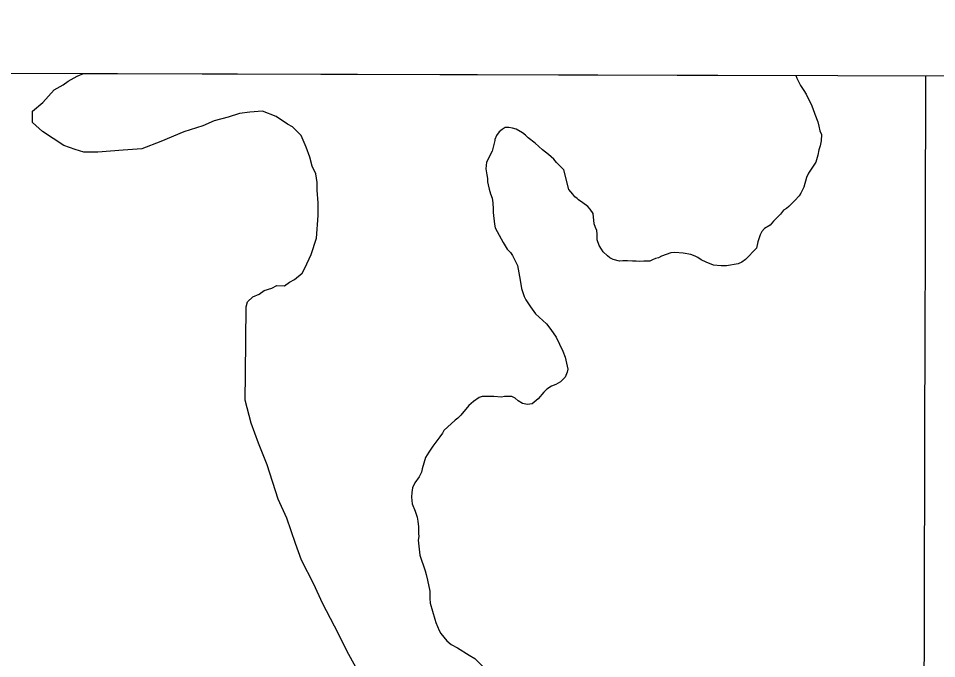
# Model space of a CAD drawing. Extents: x 3161615 to 3199515, y 867541 to 892976.
# Drawn here: x 3185865 to 3186789, y 890551 to 891195 of the extents above; entities that cross this region are included whole.
import ezdxf

# ---------------------------------------------------------------- set-up
doc = ezdxf.new("R2010")
doc.units = 0
for name, color, linetype in [('V-GRID-FRAM', 7, 'Continuous'), ('V-GRID-MAJR', 7, 'Continuous'), ('V-SITE-VEGE', 7, 'Continuous'), ('V-TOPO-SHOR', 7, 'Continuous')]:
    doc.layers.add(name, color=color, linetype=linetype)

msp = doc.modelspace()

# ---------------------------------------------------------------- linework, layer by layer
at = {"layer": 'V-GRID-FRAM'}
msp.add_lwpolyline([(3165877.443, 891195.481), (3197228.983, 891108.84), (3197186.656, 872920.878), (3165819.245, 873007.562), (3165877.443, 891195.481)], dxfattribs=at)
at = {"layer": 'V-GRID-MAJR'}
msp.add_spline([(3186730.8510000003, 872949.773), (3186746.716, 879009.337), (3186762.588, 885071.987), (3186778.461, 891134.681), (3186778.469, 891137.72)], degree=3, dxfattribs=at)
at = {"layer": 'V-SITE-VEGE'}
for p, q in [((3185915.164000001, 891132.2229999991), (3185924.1170000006, 891137.207999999)), ((3185924.117000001, 891137.2079999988), (3185930.5935061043, 891140.0634666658)), ((3185930.5935061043, 891140.0634666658), (3186647.7023571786, 891138.0817130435)), ((3186647.7023571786, 891138.0817130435), (3186648.579000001, 891135.2819999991)), ((3186648.579000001, 891135.2819999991), (3186652.351000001, 891127.8319999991)), ((3185889.494000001, 891110.8989999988), (3185901.077000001, 891123.4819999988)), ((3185901.077000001, 891123.4819999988), (3185910.035000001, 891128.466999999)), ((3185910.035000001, 891128.466999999), (3185915.164000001, 891132.2229999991)), ((3186652.351000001, 891127.8319999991), (3186655.739000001, 891122.991999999)), ((3186655.739000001, 891122.991999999), (3186657.998000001, 891119.2669999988)), ((3186657.998000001, 891119.2669999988), (3186659.509000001, 891115.5419999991)), ((3186659.509000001, 891115.5419999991), (3186662.905000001, 891109.2069999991)), ((3185879.221000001, 891102.1149999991), (3185889.494000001, 891110.8989999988)), ((3186662.905000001, 891109.2069999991), (3186664.793000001, 891104.7349999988)), ((3185879.092000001, 891090.672999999), (3185879.221000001, 891102.1149999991)), ((3186076.231000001, 891096.0689999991), (3186062.204000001, 891092.415999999)), ((3186087.714000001, 891099.7579999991), (3186076.231000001, 891096.0689999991)), ((3186097.900000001, 891100.910999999), (3186087.714000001, 891099.7579999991)), ((3186110.629000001, 891102.0369999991), (3186097.900000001, 891100.910999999)), ((3186124.555000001, 891096.7939999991), (3186110.629000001, 891102.0369999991)), ((3186135.909000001, 891089.0389999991), (3186124.555000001, 891096.7939999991)), ((3186664.793000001, 891104.7349999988), (3186666.689000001, 891099.140999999)), ((3186666.689000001, 891099.140999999), (3186669.718000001, 891091.3139999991)), ((3185889.162000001, 891081.6599999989), (3185879.092000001, 891090.672999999)), ((3186050.704000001, 891087.459999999), (3186031.562000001, 891081.317999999)), ((3186062.204000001, 891092.415999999), (3186050.704000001, 891087.459999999)), ((3186140.968000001, 891086.437999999), (3186135.909000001, 891089.0389999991)), ((3186149.764000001, 891077.4369999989), (3186140.968000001, 891086.437999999)), ((3186669.718000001, 891091.3139999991), (3186670.861000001, 891086.8369999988)), ((3186670.861000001, 891086.8369999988), (3186671.6330000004, 891082.3579999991)), ((3185910.615000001, 891067.4319999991), (3185889.162000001, 891081.6599999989)), ((3186031.562000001, 891081.317999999), (3186008.565000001, 891071.4069999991)), ((3186154.720000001, 891065.9369999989), (3186149.764000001, 891077.4369999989)), ((3186346.317000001, 891077.7279999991), (3186344.471000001, 891073.608999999)), ((3186348.912000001, 891081.1029999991), (3186346.317000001, 891077.7279999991)), ((3186351.889000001, 891083.7319999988), (3186348.912000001, 891081.1029999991)), ((3186354.867000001, 891085.613999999), (3186351.889000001, 891083.7319999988)), ((3186358.603000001, 891085.6329999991), (3186354.867000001, 891085.613999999)), ((3186362.3400000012, 891084.9079999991), (3186358.603000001, 891085.6329999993)), ((3186366.082000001, 891083.8039999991), (3186362.3400000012, 891084.9079999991)), ((3186372.451000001, 891080.0989999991), (3186366.082000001, 891083.8039999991)), ((3186375.450000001, 891077.8749999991), (3186372.451000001, 891080.0989999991)), ((3186378.079000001, 891075.2719999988), (3186375.4500000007, 891077.8749999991)), ((3186671.633000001, 891082.3579999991), (3186673.518000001, 891078.6329999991)), ((3186673.518000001, 891078.6329999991), (3186673.175000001, 891072.2819999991)), ((3186008.565000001, 891071.4069999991), (3185989.408000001, 891063.9959999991)), ((3186344.476000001, 891072.488999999), (3186341.916000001, 891061.6449999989)), ((3186344.471000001, 891073.608999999), (3186344.476000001, 891072.488999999)), ((3186385.202000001, 891069.7059999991), (3186378.079000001, 891075.2719999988)), ((3186392.706000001, 891063.020999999), (3186385.202000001, 891069.7059999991)), ((3186673.175000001, 891072.2819999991), (3186672.082000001, 891067.0449999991)), ((3185922.014000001, 891063.4859999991), (3185910.615000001, 891067.4319999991)), ((3185930.884000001, 891060.8439999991), (3185922.014000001, 891063.4859999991)), ((3185944.870000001, 891060.6839999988), (3185930.884000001, 891060.8439999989)), ((3185970.324000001, 891062.9389999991), (3185944.870000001, 891060.6839999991)), ((3185989.408000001, 891063.9959999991), (3185970.324000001, 891062.9389999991)), ((3186158.421000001, 891055.7259999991), (3186154.720000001, 891065.9369999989)), ((3186341.916000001, 891061.6449999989), (3186336.368000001, 891050.7819999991)), ((3186398.707000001, 891058.5689999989), (3186392.7060000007, 891063.0209999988)), ((3186670.605000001, 891063.302999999), (3186669.888000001, 891057.6959999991)), ((3186672.082000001, 891067.0449999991), (3186670.605000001, 891063.302999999)), ((3186160.862000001, 891046.7969999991), (3186158.421000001, 891055.7259999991)), ((3186336.368000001, 891050.7819999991), (3186335.655000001, 891044.055999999)), ((3186403.960000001, 891053.738999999), (3186398.707000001, 891058.5689999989)), ((3186406.591000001, 891050.390999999), (3186403.960000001, 891053.738999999)), ((3186414.099000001, 891042.9589999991), (3186406.591000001, 891050.390999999)), ((3186667.683000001, 891050.5889999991), (3186660.2670000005, 891039.7209999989)), ((3186669.888000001, 891057.6959999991), (3186667.683000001, 891050.5889999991)), ((3186164.5900000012, 891039.126999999), (3186160.862000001, 891046.7969999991)), ((3186335.655000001, 891044.055999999), (3186336.431000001, 891038.0839999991)), ((3186419.056000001, 891023.1869999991), (3186414.099000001, 891042.9589999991)), ((3186165.761000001, 891030.2119999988), (3186164.5900000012, 891039.126999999)), ((3186336.431000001, 891038.0839999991), (3186337.197000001, 891034.3529999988)), ((3186337.197000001, 891034.3529999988), (3186337.213000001, 891030.991999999)), ((3186337.213000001, 891030.991999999), (3186337.975000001, 891028.0059999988)), ((3186658.420000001, 891035.226999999), (3186655.483000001, 891025.5009999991)), ((3186660.267000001, 891039.7209999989), (3186658.420000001, 891035.226999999)), ((3186165.675000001, 891022.582999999), (3186165.761000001, 891030.2119999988)), ((3186166.801000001, 891009.856999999), (3186165.675000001, 891022.582999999)), ((3186337.975000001, 891028.0059999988), (3186338.743000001, 891023.5269999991)), ((3186338.743000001, 891023.5269999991), (3186340.267000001, 891018.6799999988)), ((3186423.188000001, 891018.351999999), (3186419.056000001, 891023.1869999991)), ((3186655.483000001, 891025.5009999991), (3186652.526000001, 891019.510999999)), ((3186340.267000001, 891018.6799999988), (3186341.7780000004, 891014.579999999)), ((3186341.778000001, 891014.579999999), (3186342.550000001, 891009.729999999)), ((3186425.068000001, 891015.746999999), (3186423.188000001, 891018.351999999)), ((3186427.317000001, 891014.263999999), (3186425.0680000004, 891015.746999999)), ((3186428.818000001, 891012.7769999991), (3186427.317000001, 891014.263999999)), ((3186433.316000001, 891009.8119999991), (3186428.818000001, 891012.7769999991)), ((3186651.045000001, 891016.8879999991), (3186646.586000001, 891012.008999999)), ((3186652.526000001, 891019.510999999), (3186651.045000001, 891016.8879999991)), ((3186166.658000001, 890997.1429999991), (3186166.801000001, 891009.856999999)), ((3186342.550000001, 891009.729999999), (3186342.956000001, 891003.378999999)), ((3186342.956000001, 891003.378999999), (3186342.972000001, 891000.0179999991)), ((3186438.190000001, 891006.1029999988), (3186433.316000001, 891009.8119999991)), ((3186440.445000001, 891003.4979999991), (3186438.190000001, 891006.1029999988)), ((3186443.455000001, 890999.030999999), (3186440.445000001, 891003.4979999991)), ((3186638.0360000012, 891004.1199999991), (3186635.056000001, 891002.2399999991)), ((3186640.641000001, 891006.0049999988), (3186638.0360000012, 891004.1199999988)), ((3186646.586000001, 891012.008999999), (3186640.641000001, 891006.0049999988)), ((3186165.126000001, 890974.2749999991), (3186166.658000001, 890997.1429999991)), ((3186342.972000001, 891000.0179999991), (3186344.152000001, 890988.444999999)), ((3186444.629000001, 890988.577999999), (3186443.455000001, 890999.030999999)), ((3186632.086000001, 890998.4899999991), (3186625.027000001, 890991.3569999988)), ((3186635.056000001, 891002.2399999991), (3186632.086000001, 890998.4899999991)), ((3186344.152000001, 890988.444999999), (3186344.916000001, 890984.7139999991)), ((3186445.772000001, 890984.8489999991), (3186444.629000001, 890988.577999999)), ((3186447.277000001, 890981.8689999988), (3186445.772000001, 890984.8489999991)), ((3186621.687000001, 890987.2329999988), (3186616.100000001, 890983.8409999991)), ((3186625.027000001, 890991.3569999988), (3186621.687000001, 890987.2329999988)), ((3186344.916000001, 890984.7139999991), (3186352.838000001, 890969.8119999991)), ((3186447.670000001, 890978.1349999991), (3186447.277000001, 890981.8689999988)), ((3186447.699000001, 890972.5319999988), (3186447.670000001, 890978.1349999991)), ((3186611.649000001, 890977.469999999), (3186609.446000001, 890970.3609999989)), ((3186613.501000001, 890980.8409999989), (3186611.649000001, 890977.469999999)), ((3186616.100000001, 890983.8409999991), (3186613.501000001, 890980.8409999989)), ((3186159.855000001, 890957.8049999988), (3186165.126000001, 890974.2749999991)), ((3186352.838000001, 890969.8119999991), (3186356.981000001, 890963.1089999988)), ((3186449.593000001, 890966.9389999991), (3186447.699000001, 890972.5319999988)), ((3186451.852000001, 890963.2159999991), (3186449.593000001, 890966.9389999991)), ((3186609.446000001, 890970.3609999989), (3186607.984000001, 890964.0039999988)), ((3186153.3400000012, 890943.8929999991), (3186159.8550000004, 890957.8049999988)), ((3186356.981000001, 890963.1089999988), (3186360.360000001, 890959.7649999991)), ((3186360.360000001, 890959.7649999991), (3186362.242000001, 890956.7869999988)), ((3186453.734000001, 890960.6109999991), (3186451.8520000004, 890963.2159999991)), ((3186457.863000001, 890956.5229999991), (3186453.734000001, 890960.6109999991)), ((3186521.722000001, 890959.459999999), (3186512.401000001, 890956.0499999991)), ((3186525.828000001, 890959.8549999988), (3186521.722000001, 890959.459999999)), ((3186534.051000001, 890959.1479999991), (3186525.828000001, 890959.854999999)), ((3186541.901000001, 890957.6939999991), (3186534.051000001, 890959.1479999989)), ((3186546.392000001, 890956.2239999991), (3186541.901000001, 890957.6939999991)), ((3186607.984000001, 890964.0039999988), (3186596.834000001, 890952.7399999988)), ((3186362.242000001, 890956.7869999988), (3186363.749000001, 890954.1799999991)), ((3186363.7490000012, 890954.1799999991), (3186367.520000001, 890946.726999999)), ((3186460.491000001, 890954.2949999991), (3186457.863000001, 890956.5229999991)), ((3186463.860000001, 890952.817999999), (3186460.491000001, 890954.2949999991)), ((3186470.219000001, 890950.9829999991), (3186463.860000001, 890952.817999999)), ((3186473.577000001, 890951.371999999), (3186470.219000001, 890950.9829999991)), ((3186478.060000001, 890951.3949999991), (3186473.577000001, 890951.371999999)), ((3186483.291000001, 890951.0489999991), (3186478.060000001, 890951.3949999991)), ((3186487.027000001, 890951.0669999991), (3186483.291000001, 890951.0489999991)), ((3186490.017000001, 890950.7089999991), (3186487.027000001, 890951.0669999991)), ((3186494.496000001, 890951.1059999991), (3186490.017000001, 890950.7089999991)), ((3186500.474000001, 890951.1349999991), (3186494.496000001, 890951.1059999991)), ((3186503.456000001, 890952.268999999), (3186500.474000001, 890951.1349999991)), ((3186506.436000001, 890953.780999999), (3186503.456000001, 890952.268999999)), ((3186509.422000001, 890954.5419999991), (3186506.436000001, 890953.7809999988)), ((3186512.401000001, 890956.0499999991), (3186509.422000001, 890954.5419999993)), ((3186549.013000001, 890954.7409999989), (3186546.3920000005, 890956.2239999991)), ((3186552.387000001, 890952.5189999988), (3186549.013000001, 890954.7409999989)), ((3186557.255000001, 890949.927999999), (3186552.387000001, 890952.5189999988)), ((3186564.740000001, 890946.976999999), (3186557.255000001, 890949.927999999)), ((3186589.388000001, 890948.221999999), (3186577.814000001, 890946.2949999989)), ((3186593.111000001, 890950.1079999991), (3186589.388000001, 890948.221999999)), ((3186596.834000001, 890952.7399999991), (3186593.111000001, 890950.1079999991)), ((3186143.040000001, 890932.5649999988), (3186150.739000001, 890938.8359999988)), ((3186150.739000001, 890938.8359999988), (3186153.3400000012, 890943.8929999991)), ((3186367.520000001, 890946.726999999), (3186370.213000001, 890931.800999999)), ((3186572.588000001, 890946.2679999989), (3186564.740000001, 890946.976999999)), ((3186577.814000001, 890946.2949999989), (3186572.588000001, 890946.2679999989)), ((3186132.796000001, 890926.3249999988), (3186137.927000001, 890930.0809999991)), ((3186137.927000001, 890930.0809999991), (3186143.040000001, 890932.5649999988)), ((3186370.213000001, 890931.800999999), (3186371.3740000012, 890923.5889999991)), ((3186107.270000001, 890917.712999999), (3186112.398000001, 890921.4689999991)), ((3186112.398000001, 890921.4689999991), (3186120.056000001, 890923.9269999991)), ((3186120.056000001, 890923.9269999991), (3186125.172000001, 890926.4109999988)), ((3186125.172000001, 890926.4109999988), (3186132.796000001, 890926.3249999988)), ((3186371.3740000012, 890923.5889999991), (3186374.030000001, 890915.3849999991)), ((3186095.742000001, 890910.214999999), (3186100.884000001, 890915.2429999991)), ((3186100.884000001, 890915.2429999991), (3186107.270000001, 890917.712999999)), ((3186374.030000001, 890915.3849999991), (3186375.914000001, 890912.0319999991)), ((3186375.914000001, 890912.0319999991), (3186380.432000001, 890904.957999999)), ((3186093.651000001, 890837.7649999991), (3186094.413000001, 890905.1449999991)), ((3186094.413000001, 890905.1449999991), (3186095.742000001, 890910.214999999)), ((3186380.432000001, 890904.957999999), (3186385.698000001, 890897.888999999)), ((3186385.698000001, 890897.888999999), (3186389.077000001, 890894.5439999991)), ((3186389.077000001, 890894.5439999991), (3186396.581000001, 890887.856999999)), ((3186396.581000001, 890887.856999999), (3186401.091000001, 890882.2789999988)), ((3186401.091000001, 890882.2789999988), (3186406.360000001, 890874.4639999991)), ((3186406.360000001, 890874.4639999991), (3186413.153000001, 890860.3019999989)), ((3186413.153000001, 890860.3019999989), (3186415.424000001, 890854.3359999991)), ((3186415.424000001, 890854.3359999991), (3186418.099000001, 890842.3979999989)), ((3186093.350000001, 890811.0679999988), (3186093.651000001, 890837.7649999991)), ((3186417.368000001, 890839.4059999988), (3186415.527000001, 890834.1669999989)), ((3186418.099000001, 890842.3979999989), (3186417.368000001, 890839.4059999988)), ((3186410.694000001, 890829.658999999), (3186405.852000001, 890827.0219999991)), ((3186415.527000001, 890834.1669999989), (3186410.694000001, 890829.658999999)), ((3186393.939000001, 890819.1159999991), (3186388.370000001, 890812.363999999)), ((3186396.913000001, 890822.1209999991), (3186393.939000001, 890819.1159999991)), ((3186401.752000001, 890825.1329999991), (3186396.913000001, 890822.1209999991)), ((3186405.852000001, 890827.0219999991), (3186401.752000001, 890825.1329999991)), ((3186099.447000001, 890788.111999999), (3186093.350000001, 890811.0679999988)), ((3186323.017000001, 890809.7939999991), (3186318.554000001, 890805.662999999)), ((3186328.972000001, 890813.932999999), (3186323.017000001, 890809.7939999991)), ((3186331.956000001, 890814.694999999), (3186328.972000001, 890813.932999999)), ((3186343.5360000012, 890814.753999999), (3186331.956000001, 890814.694999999)), ((3186351.383000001, 890814.047999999), (3186343.5360000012, 890814.753999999)), ((3186354.367000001, 890814.8069999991), (3186351.383000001, 890814.047999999)), ((3186361.839000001, 890814.8459999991), (3186354.367000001, 890814.8069999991)), ((3186365.210000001, 890812.9949999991), (3186361.839000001, 890814.8459999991)), ((3186368.210000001, 890810.395999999), (3186365.210000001, 890812.9949999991)), ((3186372.332000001, 890807.8009999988), (3186368.210000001, 890810.395999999)), ((3186388.370000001, 890812.363999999), (3186382.042000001, 890807.4779999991)), ((3186318.554000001, 890805.662999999), (3186310.387000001, 890795.9099999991)), ((3186377.567000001, 890806.707999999), (3186372.332000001, 890807.8009999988)), ((3186382.042000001, 890807.4779999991), (3186377.567000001, 890806.707999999)), ((3186304.810000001, 890791.0259999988), (3186293.284000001, 890780.5089999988)), ((3186307.415000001, 890792.905999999), (3186304.810000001, 890791.0259999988)), ((3186310.387000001, 890795.9099999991), (3186307.415000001, 890792.905999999)), ((3186106.844000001, 890767.684999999), (3186099.447000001, 890788.111999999)), ((3186289.206000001, 890774.1379999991), (3186285.125000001, 890768.888999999)), ((3186291.801000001, 890777.885999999), (3186289.206000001, 890774.1379999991)), ((3186293.284000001, 890780.5089999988), (3186291.801000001, 890777.885999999)), ((3186115.4990000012, 890745.9719999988), (3186106.8440000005, 890767.684999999)), ((3186282.157000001, 890764.763999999), (3186278.077000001, 890758.7679999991)), ((3186285.125000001, 890768.888999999), (3186282.157000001, 890764.763999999)), ((3186278.077000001, 890758.7679999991), (3186274.743000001, 890753.5229999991)), ((3186126.552000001, 890711.5159999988), (3186115.4990000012, 890745.9719999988)), ((3186274.743000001, 890753.5229999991), (3186271.438000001, 890741.9249999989)), ((3186270.711000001, 890738.5599999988), (3186268.493000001, 890734.0689999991)), ((3186271.438000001, 890741.9249999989), (3186270.711000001, 890738.5599999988)), ((3186264.040000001, 890728.067999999), (3186261.824000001, 890722.827999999)), ((3186268.493000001, 890734.0689999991), (3186264.040000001, 890728.067999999)), ((3186261.102000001, 890718.341999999), (3186260.751000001, 890713.4849999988)), ((3186261.824000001, 890722.827999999), (3186261.102000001, 890718.341999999)), ((3186135.236000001, 890692.344999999), (3186126.552000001, 890711.5159999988)), ((3186260.751000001, 890713.4849999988), (3186261.5340000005, 890706.7649999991)), ((3186261.534000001, 890706.7649999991), (3186264.559000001, 890699.309999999)), ((3186264.559000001, 890699.309999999), (3186266.455000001, 890693.3429999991)), ((3186143.845000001, 890666.8189999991), (3186135.236000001, 890692.344999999)), ((3186266.455000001, 890693.3429999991), (3186267.223000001, 890689.2379999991)), ((3186267.223000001, 890689.2379999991), (3186267.626000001, 890683.636999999)), ((3186267.626000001, 890683.636999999), (3186267.659000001, 890676.9129999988)), ((3186268.048000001, 890673.9269999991), (3186267.3190000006, 890670.189999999)), ((3186267.659000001, 890676.9129999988), (3186268.048000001, 890673.9269999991)), ((3186150.016000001, 890650.221999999), (3186143.845000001, 890666.8189999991)), ((3186267.319000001, 890670.189999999), (3186269.261000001, 890655.2579999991)), ((3186269.261000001, 890655.2579999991), (3186274.573000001, 890639.221999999)), ((3186162.455000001, 890625.9219999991), (3186150.016000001, 890650.221999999)), ((3186274.573000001, 890639.221999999), (3186275.339000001, 890635.4929999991)), ((3186275.339000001, 890635.4929999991), (3186276.863000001, 890629.8979999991)), ((3186171.139000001, 890606.7509999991), (3186162.455000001, 890625.9219999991)), ((3186276.863000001, 890629.8979999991), (3186279.159000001, 890618.702999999)), ((3186279.159000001, 890618.702999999), (3186279.196000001, 890611.606999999)), ((3186187.320000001, 890576.0539999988), (3186171.139000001, 890606.7509999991)), ((3186279.196000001, 890611.606999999), (3186279.593000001, 890606.7509999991)), ((3186279.593000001, 890606.7509999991), (3186284.156000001, 890590.7129999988)), ((3186284.156000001, 890590.7129999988), (3186285.295000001, 890587.358999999)), ((3186285.295000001, 890587.358999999), (3186288.696000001, 890579.155999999)), ((3186288.696000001, 890579.155999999), (3186290.206000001, 890576.1759999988)), ((3186196.018000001, 890558.153999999), (3186187.320000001, 890576.0539999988)), ((3186290.206000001, 890576.1759999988), (3186296.219000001, 890568.7359999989)), ((3186296.219000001, 890568.7359999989), (3186300.720000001, 890565.0229999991)), ((3186300.720000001, 890565.0229999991), (3186307.087000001, 890561.694999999)), ((3186307.087000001, 890561.694999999), (3186318.704000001, 890554.2829999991)), ((3186220.940000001, 890513.3699999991), (3186196.018000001, 890558.153999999)), ((3186318.704000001, 890554.2829999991), (3186324.323000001, 890550.9489999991))]:
    msp.add_line(p, q, dxfattribs=at)
at = {"layer": 'V-TOPO-SHOR'}
for points in [[(3186647.70120118, 891138.0817162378), (3186648.579000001, 891135.2819999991), (3186652.351000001, 891127.8319999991), (3186655.739000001, 891122.991999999), (3186657.998000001, 891119.2669999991), (3186659.509000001, 891115.5419999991), (3186662.905000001, 891109.2069999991), (3186664.793000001, 891104.734999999), (3186666.689000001, 891099.140999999), (3186669.718000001, 891091.3139999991), (3186670.861000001, 891086.836999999), (3186671.631000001, 891082.3579999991), (3186673.518000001, 891078.6329999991), (3186673.175000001, 891072.2819999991), (3186672.082000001, 891067.0449999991), (3186670.605000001, 891063.302999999), (3186669.888000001, 891057.6959999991), (3186667.683000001, 891050.5889999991), (3186660.267000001, 891039.7209999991), (3186658.422000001, 891035.226999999), (3186655.483000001, 891025.5009999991), (3186652.526000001, 891019.508999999), (3186651.045000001, 891016.8879999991), (3186646.586000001, 891012.008999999), (3186640.641000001, 891006.0049999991), (3186638.0360000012, 891004.121999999), (3186635.056000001, 891002.2399999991), (3186632.086000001, 890998.4899999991), (3186625.027000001, 890991.356999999), (3186621.687000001, 890987.2329999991), (3186616.100000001, 890983.8409999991), (3186613.501000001, 890980.8409999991), (3186611.649000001, 890977.469999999), (3186609.446000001, 890970.3609999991), (3186607.984000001, 890964.003999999), (3186596.834000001, 890952.741999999), (3186593.111000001, 890950.1079999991), (3186589.386000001, 890948.221999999), (3186577.817000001, 890946.2949999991), (3186575.949000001, 890946.2869999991), (3186572.588000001, 890946.270999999), (3186564.740000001, 890946.976999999), (3186557.255000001, 890949.927999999), (3186552.387000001, 890952.518999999), (3186549.013000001, 890954.7409999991), (3186546.392000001, 890956.2239999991), (3186541.901000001, 890957.6939999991), (3186534.051000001, 890959.1479999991)], [(3186534.051000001, 890959.1479999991), (3186525.828000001, 890959.854999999), (3186521.722000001, 890959.459999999), (3186512.401000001, 890956.0519999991), (3186509.422000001, 890954.5419999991), (3186506.436000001, 890953.780999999), (3186503.456000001, 890952.268999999), (3186500.474000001, 890951.1349999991), (3186494.498000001, 890951.1059999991), (3186490.017000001, 890950.7089999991), (3186487.027000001, 890951.0669999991), (3186483.291000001, 890951.0489999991), (3186478.060000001, 890951.3949999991), (3186473.577000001, 890951.371999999), (3186470.219000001, 890950.9829999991), (3186463.860000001, 890952.817999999), (3186460.491000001, 890954.2949999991), (3186457.863000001, 890956.5229999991), (3186453.734000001, 890960.6109999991), (3186451.854000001, 890963.2159999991), (3186449.593000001, 890966.9389999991), (3186447.699000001, 890972.5319999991), (3186447.670000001, 890978.1349999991), (3186447.277000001, 890981.868999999), (3186445.770000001, 890984.8489999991), (3186444.629000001, 890988.577999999), (3186443.455000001, 890999.030999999), (3186440.445000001, 891003.4979999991), (3186438.190000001, 891006.1029999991), (3186433.316000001, 891009.8119999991), (3186428.818000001, 891012.7769999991), (3186427.317000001, 891014.263999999), (3186425.068000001, 891015.746999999), (3186423.188000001, 891018.351999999), (3186419.056000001, 891023.1869999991), (3186414.099000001, 891042.9589999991), (3186406.591000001, 891050.390999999), (3186403.960000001, 891053.738999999), (3186398.707000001, 891058.5689999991), (3186392.706000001, 891063.020999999), (3186385.202000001, 891069.7059999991), (3186378.077000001, 891075.2719999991), (3186375.450000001, 891077.8749999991), (3186372.451000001, 891080.0989999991), (3186366.082000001, 891083.8039999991), (3186362.3400000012, 891084.905999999), (3186358.603000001, 891085.6329999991), (3186354.867000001, 891085.613999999), (3186351.889000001, 891083.731999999), (3186348.914000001, 891081.1029999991), (3186346.317000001, 891077.7279999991), (3186344.469000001, 891073.608999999), (3186344.476000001, 891072.488999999), (3186341.916000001, 891061.6449999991), (3186336.368000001, 891050.7819999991), (3186335.655000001, 891044.055999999), (3186336.431000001, 891038.0839999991), (3186337.197000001, 891034.3529999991), (3186337.213000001, 891030.9899999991), (3186337.975000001, 891028.0059999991), (3186338.745000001, 891023.5269999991), (3186340.265000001, 891018.6799999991), (3186341.778000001, 891014.579999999), (3186342.550000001, 891009.7279999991), (3186342.956000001, 891003.378999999), (3186342.972000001, 891000.0179999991), (3186344.152000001, 890988.444999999), (3186344.918000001, 890984.7139999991), (3186352.838000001, 890969.8119999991), (3186356.981000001, 890963.108999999), (3186360.360000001, 890959.7649999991), (3186362.242000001, 890956.7869999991), (3186363.7490000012, 890954.1799999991), (3186367.522000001, 890946.726999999), (3186370.213000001, 890931.800999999), (3186371.3740000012, 890923.5889999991), (3186374.030000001, 890915.3849999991), (3186375.914000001, 890912.0319999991), (3186380.432000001, 890904.957999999), (3186385.698000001, 890897.888999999), (3186389.077000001, 890894.5439999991), (3186396.581000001, 890887.856999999), (3186401.091000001, 890882.278999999), (3186406.360000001, 890874.4609999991), (3186413.153000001, 890860.3019999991), (3186415.424000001, 890854.3359999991), (3186418.099000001, 890842.3979999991), (3186417.368000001, 890839.405999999), (3186415.527000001, 890834.1669999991), (3186410.694000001, 890829.658999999), (3186405.852000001, 890827.0219999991), (3186401.752000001, 890825.1329999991), (3186396.913000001, 890822.1209999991), (3186393.939000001, 890819.1159999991), (3186388.370000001, 890812.363999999), (3186382.044000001, 890807.4779999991), (3186377.567000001, 890806.707999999), (3186372.332000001, 890807.800999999), (3186368.210000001, 890810.395999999), (3186365.210000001, 890812.9949999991), (3186361.839000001, 890814.8459999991)], [(3186361.839000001, 890814.8459999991), (3186354.367000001, 890814.8069999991), (3186351.383000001, 890814.0449999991), (3186343.5360000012, 890814.753999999), (3186331.956000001, 890814.694999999), (3186328.972000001, 890813.932999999), (3186323.017000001, 890809.7939999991), (3186318.554000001, 890805.662999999), (3186310.387000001, 890795.9099999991), (3186307.415000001, 890792.905999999), (3186304.810000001, 890791.025999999), (3186293.284000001, 890780.508999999), (3186291.801000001, 890777.885999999), (3186289.206000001, 890774.1379999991), (3186285.125000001, 890768.888999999), (3186282.157000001, 890764.763999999), (3186278.077000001, 890758.7679999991), (3186274.743000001, 890753.5229999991), (3186271.440000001, 890741.9249999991), (3186270.711000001, 890738.559999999), (3186268.493000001, 890734.0669999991), (3186264.040000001, 890728.067999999), (3186261.824000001, 890722.827999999), (3186261.102000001, 890718.341999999), (3186260.751000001, 890713.484999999), (3186261.534000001, 890706.7649999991), (3186264.559000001, 890699.309999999), (3186266.455000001, 890693.3429999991), (3186267.223000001, 890689.2379999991), (3186267.626000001, 890683.636999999), (3186267.659000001, 890676.912999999), (3186268.048000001, 890673.9269999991), (3186267.319000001, 890670.189999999), (3186269.263000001, 890655.2579999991), (3186274.573000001, 890639.221999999), (3186275.339000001, 890635.4929999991), (3186276.863000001, 890629.8979999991), (3186279.159000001, 890618.702999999), (3186279.196000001, 890611.606999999), (3186279.593000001, 890606.7509999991), (3186284.156000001, 890590.712999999), (3186285.295000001, 890587.358999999), (3186288.696000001, 890579.155999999), (3186290.206000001, 890576.175999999), (3186296.221000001, 890568.7359999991), (3186300.720000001, 890565.0229999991), (3186307.087000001, 890561.694999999), (3186318.706000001, 890554.2829999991), (3186324.323000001, 890550.9489999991), (3186334.084000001, 890541.2869999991)]]:
    msp.add_lwpolyline(points, dxfattribs=at)

doc.saveas('drawing.dxf')
